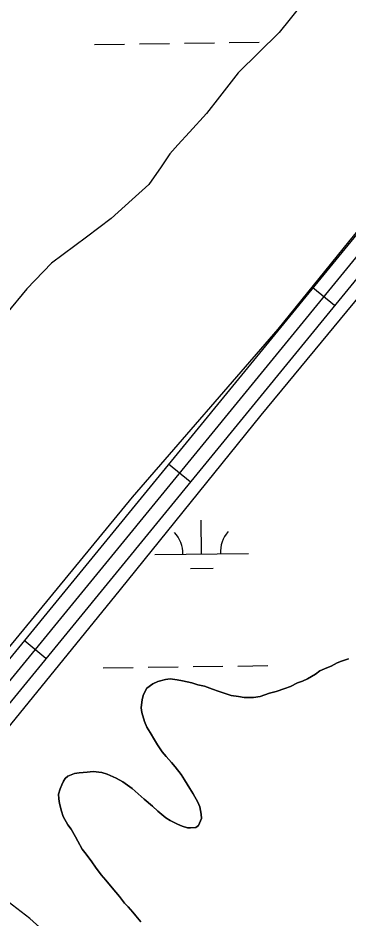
# Model space of a CAD drawing. Extents: x 3767014 to 3805179, y 361544 to 387384.
# Drawn here: x 3782188 to 3782540, y 374273 to 375235 of the extents above; entities that cross this region are included whole.
import ezdxf

# ---------------------------------------------------------------- set-up
doc = ezdxf.new("R2010")
doc.units = 0
for name, color, linetype in [('V-ROAD-CNTR', 7, 'Continuous'), ('V-TOPO-SHOR', 7, 'Continuous'), ('V-WETL-SWMP', 7, 'Continuous')]:
    doc.layers.add(name, color=color, linetype=linetype)

msp = doc.modelspace()

# ---------------------------------------------------------------- linework, layer by layer
at = {"layer": 'V-ROAD-CNTR'}
for p, q in [((3782525.843, 374928.072), (3782502.632, 374947.078)), ((3782371.663, 374739.789), (3782348.452, 374758.796)), ((3782217.484, 374551.508), (3782194.273, 374570.514))]:
    msp.add_line(p, q, dxfattribs=at)
for points in [[(3782996.008, 375549.581), (3782070.95, 374419.915), (3781259.697, 373438.426), (3780556.215, 372603.406), (3780262.248, 372247.669), (3780020.473, 371935.287), (3779872.046, 371735.835), (3779803.549, 371623.461)], [(3783007.613, 375540.078), (3782082.534, 374410.385), (3781271.214, 373428.815), (3780567.732, 372593.796), (3780273.963, 372238.299), (3780032.422, 371926.218), (3779884.493, 371727.436), (3779816.357, 371615.654)], [(3783019.218, 375530.575), (3782094.118, 374400.855), (3781282.731, 373419.204), (3780579.249, 372584.186), (3780285.678, 372228.93), (3780044.371, 371917.149), (3779896.94, 371719.037), (3779829.165, 371607.847)]]:
    msp.add_lwpolyline(points, dxfattribs=at)
at = {"layer": 'V-TOPO-SHOR'}
for points in [[(3782177.556, 374562.374), (3782310.164, 374723.712), (3782465.83, 374902.76), (3782541.297, 374996.168), (3782622.461, 375094.521), (3782762.422, 375263.151)], [(3782491.807, 375250.376), (3782466.818, 375219.5), (3782422.89, 375176.379), (3782403.129, 375150.781), (3782389.305, 375133.15), (3782371.121, 375113.086), (3782358.36, 375099.725), (3782349.993, 375090.07), (3782340.72, 375076.142), (3782327.496, 375057.063), (3782309.736, 375041.123), (3782287.091, 375021.014), (3782260.791, 375000.997), (3782223.622, 374973.142), (3782197.131, 374945.809), (3782175.283, 374919.47)], [(3782277.433, 374429.721), (3782282.905, 374428.003), (3782292.654, 374423.813), (3782299.641, 374419.69), (3782309.711, 374412.729), (3782316.267, 374407.044), (3782322.427, 374401.367), (3782331.295, 374393.648), (3782337.073, 374388.374), (3782345.566, 374381.454), (3782350.223, 374378.577), (3782357.999, 374374.434), (3782363.07, 374372.332), (3782368.937, 374370.606), (3782372.089, 374370.524), (3782377.623, 374371.169), (3782380.433, 374373.07), (3782383.775, 374380.471), (3782383.505, 374385.208), (3782382.131, 374393.128), (3782379.888, 374397.916), (3782375.002, 374407.107), (3782371.205, 374412.723), (3782365.528, 374421.937), (3782362.126, 374427.542), (3782355.632, 374435.593), (3782351.812, 374440.422), (3782346.067, 374446.878), (3782341.855, 374451.715), (3782336.927, 374459.331), (3782333.513, 374464.544), (3782328.989, 374472.543), (3782325.192, 374478.161), (3782322.98, 374484.131), (3782320.072, 374493.664), (3782319.417, 374498.807), (3782320.426, 374507.451), (3782321.752, 374512.936), (3782325.469, 374519.543), (3782331.903, 374524.501), (3782337.085, 374526.731), (3782345.418, 374528.884), (3782350.165, 374529.549), (3782357.628, 374528.568), (3782363.518, 374527.628), (3782373.314, 374525.406), (3782379.962, 374523.264), (3782387.021, 374521.9), (3782395.607, 374518.527), (3782401.464, 374516.403), (3782410.069, 374513.816), (3782415.534, 374511.707), (3782423.392, 374510.716), (3782429.282, 374509.776), (3782439.532, 374509.907), (3782446.655, 374510.904), (3782456.594, 374514.197), (3782463.733, 374515.983), (3782472.886, 374519.297), (3782478.856, 374521.509), (3782486.441, 374525.254), (3782491.613, 374527.092), (3782497.2, 374529.709), (3782505.603, 374534.616), (3782510.421, 374538.04), (3782517.604, 374541.403), (3782522.382, 374543.25), (3782528.774, 374546.634), (3782533.552, 374548.481), (3782540.713, 374551.055)], [(3782319.052, 374270.19), (3782313.699, 374276.635), (3782310.256, 374280.666), (3782305.275, 374286.312), (3782301.439, 374290.353), (3782296.096, 374297.191), (3782292.279, 374302.018), (3782288.451, 374306.454), (3782281.574, 374314.909), (3782276.593, 374320.555), (3782270.494, 374328.595), (3782266.697, 374334.213), (3782260.606, 374342.647), (3782256.406, 374347.879), (3782251.497, 374356.282), (3782249.254, 374361.07), (3782244.337, 374369.08), (3782240.915, 374373.899), (3782236.016, 374382.697), (3782234.187, 374388.264), (3782232.037, 374396.595), (3782231.381, 374401.738), (3782231.109, 374406.475), (3782232.838, 374412.342), (3782234.523, 374416.637), (3782236.2, 374420.534), (3782238.24, 374423.242), (3782241.071, 374425.926), (3782248.23, 374428.503), (3782252.98, 374429.168), (3782261.676, 374430.127), (3782267.998, 374430.754), (3782277.433, 374429.721)], [(3782526.744, 373992.861), (3782508.511, 374008.694), (3782479.218, 374033.325), (3782428.286, 374070.611), (3782363.439, 374123.853), (3782311.419, 374168.489), (3782273.14, 374202.582), (3782246.15, 374230.019), (3782224.435, 374252.225), (3782200.477, 374273.852), (3782177.058, 374291.647), (3782152.62, 374306.921), (3782128.426, 374319.322), (3782110.201, 374328.706), (3782094.792, 374336.105), (3782081.806, 374338.667)]]:
    msp.add_lwpolyline(points, dxfattribs=at)
at = {"layer": 'V-WETL-SWMP'}
for p, q in [((3782269.53, 375206.625), (3782301.527, 375207.07)), ((3782317.526, 375207.292), (3782349.523, 375207.736)), ((3782365.521, 375207.959), (3782397.518, 375208.403)), ((3782413.517, 375208.625), (3782445.514, 375209.07)), ((3782383.938, 374662.883), (3782383.438, 374698.879)), ((3782333.943, 374662.188), (3782433.934, 374663.577)), ((3782372.154, 374647.287), (3782396.152, 374647.62)), ((3782278.772, 374541.339), (3782310.769, 374541.784)), ((3782326.768, 374542.006), (3782358.765, 374542.451)), ((3782374.763, 374542.673), (3782406.76, 374543.117)), ((3782422.759, 374543.34), (3782454.755, 374543.784))]:
    msp.add_line(p, q, dxfattribs=at)
for points in [[(3782165.672, 374463.854), (3782297.166, 374625.136), (3782447.481, 374810.877), (3782596.911, 374991.39), (3782764.985, 375196.742), (3782925.59, 375396.097)], [(3782491.807, 375250.375), (3782466.818, 375219.5), (3782422.889, 375176.379), (3782403.129, 375150.782), (3782389.305, 375133.151), (3782371.12, 375113.085), (3782358.36, 375099.724), (3782349.993, 375090.07), (3782340.721, 375076.142), (3782327.496, 375057.062), (3782309.735, 375041.124), (3782287.092, 375021.014), (3782260.79, 375000.997), (3782223.622, 374973.142), (3782197.131, 374945.809), (3782175.283, 374919.47)], [(3782540.714, 374551.056), (3782533.552, 374548.481), (3782528.774, 374546.633), (3782522.381, 374543.25), (3782517.603, 374541.402), (3782510.421, 374538.04), (3782505.603, 374534.616), (3782497.199, 374529.708), (3782491.613, 374527.092), (3782486.441, 374525.254), (3782478.855, 374521.508), (3782472.886, 374519.296), (3782463.734, 374515.984), (3782456.593, 374514.197), (3782446.654, 374510.905), (3782439.533, 374509.906), (3782429.281, 374509.775), (3782423.392, 374510.715), (3782415.534, 374511.706), (3782410.07, 374513.817), (3782401.464, 374516.404), (3782395.606, 374518.526), (3782387.021, 374521.9), (3782379.961, 374523.264), (3782373.315, 374525.406), (3782363.518, 374527.629), (3782357.629, 374528.569), (3782350.165, 374529.549), (3782345.418, 374528.883), (3782337.084, 374526.732), (3782331.903, 374524.501), (3782325.468, 374519.542), (3782321.751, 374512.936), (3782320.427, 374507.452), (3782319.416, 374498.806), (3782320.072, 374493.665), (3782322.98, 374484.13), (3782325.192, 374478.16), (3782328.989, 374472.544), (3782333.513, 374464.544), (3782336.927, 374459.331), (3782341.855, 374451.715), (3782346.067, 374446.877), (3782351.813, 374440.422), (3782355.631, 374435.594), (3782362.125, 374427.543), (3782365.528, 374421.937), (3782371.204, 374412.724), (3782375.001, 374407.108), (3782379.889, 374397.916), (3782382.131, 374393.128), (3782383.504, 374385.209), (3782383.776, 374380.472), (3782380.432, 374373.069), (3782377.624, 374371.17), (3782372.089, 374370.524), (3782368.938, 374370.605), (3782363.069, 374372.333), (3782357.999, 374374.434), (3782350.222, 374378.576), (3782345.566, 374381.455), (3782337.072, 374388.375), (3782331.295, 374393.648), (3782322.427, 374401.366), (3782316.267, 374407.043), (3782309.712, 374412.73), (3782299.642, 374419.69), (3782292.653, 374423.812), (3782282.906, 374428.004), (3782277.432, 374429.722)], [(3782277.432, 374429.722), (3782267.998, 374430.753), (3782261.675, 374430.127), (3782252.979, 374429.169), (3782248.231, 374428.502), (3782241.07, 374425.927), (3782238.241, 374423.241), (3782236.201, 374420.534), (3782234.524, 374416.636), (3782232.837, 374412.343), (3782231.109, 374406.475), (3782231.381, 374401.738), (3782232.037, 374396.596), (3782234.188, 374388.263), (3782236.016, 374382.698), (3782240.914, 374373.9), (3782244.337, 374369.081), (3782249.255, 374361.071), (3782251.497, 374356.283), (3782256.405, 374347.879), (3782260.607, 374342.647), (3782266.697, 374334.212), (3782270.494, 374328.596), (3782276.594, 374320.555), (3782281.573, 374314.909), (3782288.451, 374306.454), (3782292.278, 374302.019), (3782296.096, 374297.191), (3782301.439, 374290.353), (3782305.276, 374286.312), (3782310.256, 374280.665), (3782313.699, 374276.635), (3782319.052, 374270.19)], [(3782224.435, 374252.225), (3782200.478, 374273.853), (3782177.059, 374291.647)]]:
    msp.add_lwpolyline(points, dxfattribs=at)
for centre, start, end in [((3782328.694, 374662.59), 0.024037, 41.567696), ((3782439.169, 374664.125), 140.024034, 181.567693)]:
    msp.add_arc(centre, 35.246, start, end, dxfattribs=at)

doc.saveas('drawing.dxf')
